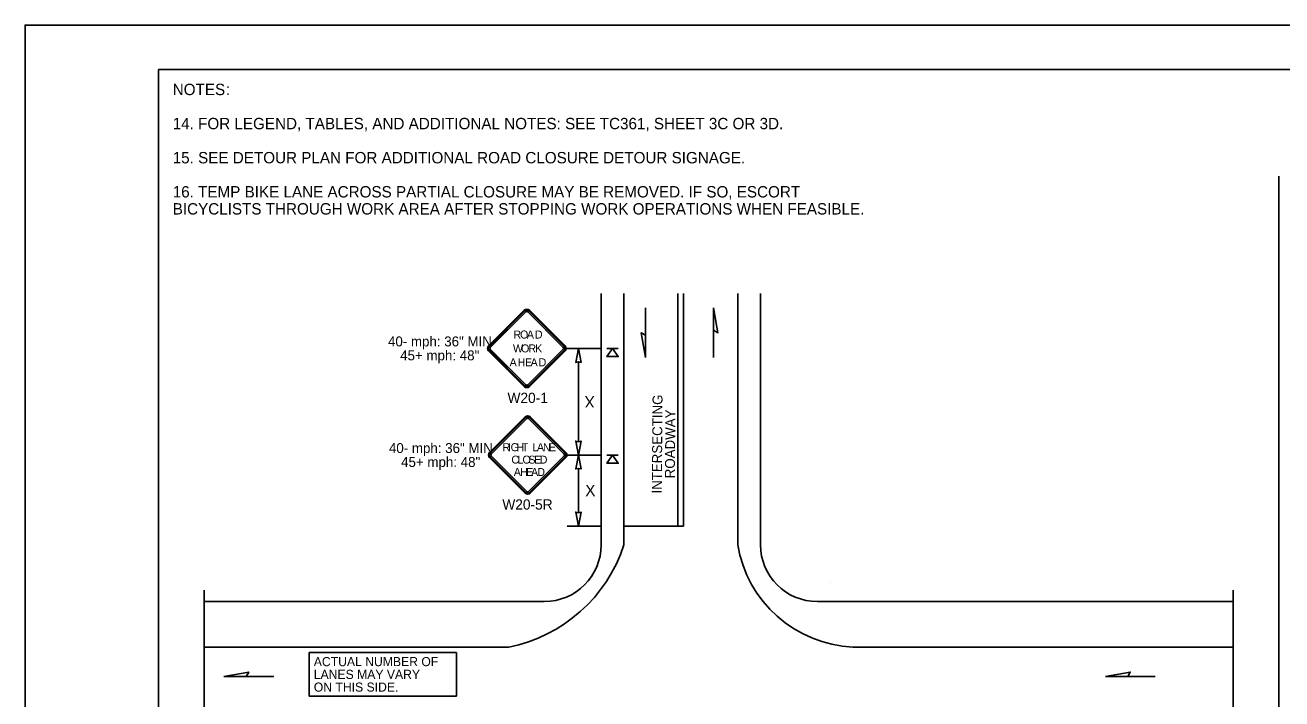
# Model space of a CAD drawing. Extents: x 99958 to 100176, y 99935 to 100011.
# Drawn here: x 100119.06 to 100127.9, y 99975.95 to 99980.69 of the extents above; entities that cross this region are included whole.
import ezdxf

# ---------------------------------------------------------------- set-up
doc = ezdxf.new("R2010")
doc.units = 0
for name, color, linetype in [('RD_ED_ShoulderPavedEdge', 7, 'Continuous'), ('RD_MK_LineDblYellowCenter', 7, 'Continuous'), ('RD_MK_LineEdgeWhite', 7, 'Continuous'), ('RD_MK_LineStop', 7, 'Continuous'), ('SH_DE_DetailBody1Text', 7, 'Continuous'), ('SH_GI_GeneralNotesBodyText', 7, 'Continuous'), ('SH_GI_PlotLimits', 7, 'Continuous'), ('SH_GI_SheetBorder', 7, 'Continuous'), ('SH_TI_Tables', 7, 'Continuous'), ('TR_SN_ConstructionSigns', 7, 'Continuous'), ('TR_WZ_PortableSignMountBlk-Org', 7, 'Continuous'), ('TR_WZ_WorkZoneDetails', 7, 'Continuous'), ('TR_WZ_WorkZoneTextCurrent', 7, 'Continuous')]:
    doc.layers.add(name, color=color, linetype=linetype)

msp = doc.modelspace()

# ---------------------------------------------------------------- linework, layer by layer
at = {"layer": 'RD_ED_ShoulderPavedEdge'}
for p, q in [((100122.7119, 99976.6325), (100120.32, 99976.6325)), ((100127.555, 99976.6325), (100124.6319, 99976.6325))]:
    msp.add_line(p, q, dxfattribs=at)
for points in [[(100123.1119, 99978.799), (100123.1119, 99977.0325)], [(100124.2319, 99978.799), (100124.2319, 99977.0325)]]:
    msp.add_lwpolyline(points, dxfattribs=at)
for centre, start, end in [((100122.7119, 99977.0325), 270, 0), ((100124.6319, 99977.0325), 180, 270)]:
    msp.add_arc(centre, 0.4, start, end, dxfattribs=at)
at = {"layer": 'RD_MK_LineDblYellowCenter'}
for p, q in [((100123.6519, 99978.799), (100123.6519, 99977.1625)), ((100123.6919, 99978.799), (100123.6919, 99977.1625))]:
    msp.add_line(p, q, dxfattribs=at)
at = {"layer": 'RD_MK_LineEdgeWhite'}
for p, q in [((100123.2719, 99977.0325), (100123.2719, 99978.799)), ((100124.0719, 99977.0325), (100124.0719, 99978.799)), ((100122.4619, 99976.3125), (100120.32, 99976.3125)), ((100127.555, 99976.3125), (100124.8819, 99976.3125))]:
    msp.add_line(p, q, dxfattribs=at)
for centre, radius, start, end in [((100122.257, 99977.3587), 1.0661, 281.08423, 342.18285), ((100124.9219, 99977.173), 0.8615, 189.3884, 267.34452)]:
    msp.add_arc(centre, radius, start, end, dxfattribs=at)
at = {"layer": 'RD_MK_LineStop'}
msp.add_line((100123.6919, 99977.1625), (100123.2719, 99977.1625), dxfattribs=at)
at = {"layer": 'SH_GI_PlotLimits'}
msp.add_lwpolyline([(100119.0625, 99969.6875), (100136.0625, 99969.6875), (100136.0625, 99980.6875), (100119.0625, 99980.6875)], close=True, dxfattribs=at)
at = {"layer": 'SH_GI_SheetBorder'}
for q in [(100120, 99970), (100135.75, 99980.375)]:
    msp.add_line((100120, 99980.375), q, dxfattribs=at)
at = {"layer": 'SH_TI_Tables'}
msp.add_lwpolyline([(100121.0598, 99976.274), (100122.0943, 99976.274), (100122.0943, 99975.9671), (100121.0598, 99975.9671)], close=True, dxfattribs=at)
at = {"layer": 'TR_SN_ConstructionSigns'}
for p, q in [((100122.5715, 99978.6818), (100122.3209, 99978.4312)), ((100122.5765, 99978.6768), (100122.3259, 99978.4262)), ((100122.3328, 99978.4193), (100122.5834, 99978.6698)), ((100122.5953, 99978.6698), (100122.8459, 99978.4193)), ((100122.8529, 99978.4262), (100122.6023, 99978.6768)), ((100122.8579, 99978.4312), (100122.6073, 99978.6818)), ((100122.3259, 99978.4004), (100122.5765, 99978.1498)), ((100122.5834, 99978.1568), (100122.3328, 99978.4073)), ((100122.8459, 99978.4073), (100122.5953, 99978.1568)), ((100122.6023, 99978.1498), (100122.8529, 99978.4004)), ((100122.3209, 99978.3954), (100122.5715, 99978.1448)), ((100122.6073, 99978.1448), (100122.8579, 99978.3954)), ((100122.5782, 99977.9318), (100122.3276, 99977.6812)), ((100122.5831, 99977.9268), (100122.3325, 99977.6762)), ((100122.3395, 99977.6693), (100122.5901, 99977.9198)), ((100122.602, 99977.9198), (100122.8526, 99977.6693)), ((100122.8596, 99977.6762), (100122.609, 99977.9268)), ((100122.8645, 99977.6812), (100122.6139, 99977.9318)), ((100122.3276, 99977.6454), (100122.5782, 99977.3948)), ((100122.3325, 99977.6504), (100122.5831, 99977.3998)), ((100122.5901, 99977.4068), (100122.3395, 99977.6573)), ((100122.8526, 99977.6573), (100122.602, 99977.4068)), ((100122.609, 99977.3998), (100122.8596, 99977.6504)), ((100122.6139, 99977.3948), (100122.8645, 99977.6454))]:
    msp.add_line(p, q, dxfattribs=at)
for centre, radius, start, end in [((100122.5894, 99978.6639), 0.0253, 45, 135), ((100122.5894, 99978.6639), 0.0183, 45, 135), ((100122.5894, 99978.6639), 0.00844, 45, 135), ((100122.3388, 99978.4133), 0.0253, 135, 225.00001), ((100122.3388, 99978.4133), 0.0183, 135, 225.00001), ((100122.3388, 99978.4133), 0.00844, 135, 225.00001), ((100122.84, 99978.4133), 0.00844, 315.00002, 45), ((100122.84, 99978.4133), 0.0183, 315.00002, 45), ((100122.84, 99978.4133), 0.0253, 315.00001, 45.00001), ((100122.5894, 99978.1627), 0.0253, 225.00001, 315.00001), ((100122.5894, 99978.1627), 0.0183, 225.00001, 315.00002), ((100122.5894, 99978.1627), 0.00844, 225.00001, 315.00002), ((100122.596, 99977.9139), 0.0253, 45, 135), ((100122.596, 99977.9139), 0.0183, 45, 135), ((100122.596, 99977.9139), 0.00844, 45, 135), ((100122.3455, 99977.6633), 0.0253, 135, 225.00001), ((100122.3455, 99977.6633), 0.0183, 135, 225.00001), ((100122.3455, 99977.6633), 0.00844, 135, 225.00001), ((100122.8466, 99977.6633), 0.00844, 315.00002, 45), ((100122.8466, 99977.6633), 0.0183, 315.00002, 45), ((100122.8466, 99977.6633), 0.0253, 315.00001, 45.00001), ((100122.596, 99977.4127), 0.0253, 225.00001, 315.00001), ((100122.596, 99977.4127), 0.0183, 225.00001, 315.00002), ((100122.596, 99977.4127), 0.00844, 225.00001, 315.00002)]:
    msp.add_arc(centre, radius, start, end, dxfattribs=at)
at = {"layer": 'TR_WZ_PortableSignMountBlk-Org'}
for p, q in [((100123.1519, 99978.4133), (100123.2319, 99978.4133)), ((100123.1519, 99977.6633), (100123.2319, 99977.6633))]:
    msp.add_line(p, q, dxfattribs=at)
for points in [[(100123.1919, 99978.4133), (100123.2319, 99978.3558), (100123.1519, 99978.3558)], [(100123.1919, 99977.6633), (100123.2319, 99977.6058), (100123.1519, 99977.6058)]]:
    msp.add_lwpolyline(points, close=True, dxfattribs=at)
at = {"layer": 'TR_WZ_WorkZoneDetails'}
for p, q in [((100127.875, 99979.625), (100127.875, 99971.5759)), ((100123.4242, 99978.5061), (100123.4242, 99978.699)), ((100123.9015, 99978.5418), (100123.9015, 99978.3489)), ((100123.1119, 99978.4133), (100122.8653, 99978.4133)), ((100122.9519, 99978.3196), (100122.9519, 99977.757)), ((100123.1119, 99977.6633), (100122.8719, 99977.6633)), ((100122.9519, 99977.5696), (100122.9519, 99977.257)), ((100123.1119, 99977.1633), (100122.8719, 99977.1633)), ((100124.7227, 99976.7646), (100124.7227, 99976.7646)), ((100120.6169, 99976.105), (100120.8098, 99976.105)), ((100126.8136, 99976.105), (100127.0065, 99976.105))]:
    msp.add_line(p, q, dxfattribs=at)
for points in [[(100123.9015, 99978.699), (100123.9323, 99978.5239), (100123.9015, 99978.5418)], [(100123.4242, 99978.3489), (100123.3933, 99978.5239), (100123.4242, 99978.5061)], [(100122.9519, 99978.4133), (100122.9712, 99978.315), (100122.9519, 99978.3196), (100122.9327, 99978.315)], [(100122.9519, 99977.6633), (100122.9712, 99977.7616), (100122.9519, 99977.757), (100122.9327, 99977.7616)], [(100122.9519, 99977.6633), (100122.9712, 99977.565), (100122.9519, 99977.5696), (100122.9327, 99977.565)], [(100122.9519, 99977.1633), (100122.9712, 99977.2616), (100122.9519, 99977.257), (100122.9327, 99977.2616)], [(100120.4597, 99976.105), (100120.6347, 99976.1359), (100120.6169, 99976.105)], [(100126.6563, 99976.105), (100126.8314, 99976.1359), (100126.8136, 99976.105)]]:
    msp.add_lwpolyline(points, close=True, dxfattribs=at)
for points in [[(100120.32, 99973.9924), (100120.32, 99975.275), (100120.24, 99975.275), (100120.4, 99975.4299), (100120.32, 99975.4299), (100120.32, 99976.7125)], [(100127.555, 99973.9924), (100127.555, 99975.275), (100127.475, 99975.275), (100127.635, 99975.4299), (100127.555, 99975.4299), (100127.555, 99976.7125)]]:
    msp.add_lwpolyline(points, dxfattribs=at)

# ---------------------------------------------------------------- texts
at = {"layer": 'SH_DE_DetailBody1Text'}
for s, p in [('INTERSECTING', (100123.5379, 99977.3917)), ('ROADWAY', (100123.6299, 99977.4992))]:
    msp.add_text(s, height=0.07, rotation=89.5374, dxfattribs=at).set_placement(p)
at = {"layer": 'SH_GI_GeneralNotesBodyText'}
for s, p in [('NOTES', (100120.1, 99980.195)), (':', (100120.4743, 99980.195)), ('14. FOR LEGEND, TABLES, AND ADDITIONAL NOTES: SEE TC361, SHEET 3C OR 3D.', (100120.1, 99979.955)), ('15. SEE DETOUR PLAN FOR ADDITIONAL ROAD CLOSURE DETOUR SIGNAGE.', (100120.1, 99979.715)), ('16. TEMP BIKE LANE ACROSS PARTIAL CLOSURE MAY BE REMOVED. IF SO, ESCORT ', (100120.1, 99979.475)), ('BICYCLISTS THROUGH WORK AREA AFTER STOPPING WORK OPERATIONS WHEN FEASIBLE.', (100120.1, 99979.355))]:
    msp.add_text(s, height=0.08, rotation=360, dxfattribs=at).set_placement(p)
at = {"layer": 'SH_TI_Tables'}
for s, p in [('ACTUAL NUMBER OF', (100121.0918, 99976.178)), ('LANES MAY VARY', (100121.0918, 99976.0884)), ('ON THIS SIDE.', (100121.0918, 99975.9988))]:
    msp.add_text(s, height=0.064, rotation=360, dxfattribs=at).set_placement(p)
at = {"layer": 'TR_SN_ConstructionSigns'}
for s, p in [('R', (100122.4948, 99978.4828)), ('O', (100122.5417, 99978.4828)), ('A', (100122.5892, 99978.4828)), ('D', (100122.6457, 99978.4828)), ('W', (100122.4919, 99978.3852)), ('O', (100122.5488, 99978.3852)), ('R', (100122.6003, 99978.3852)), ('K', (100122.6475, 99978.3852)), ('A', (100122.4684, 99978.2875)), ('H', (100122.5247, 99978.2875)), ('E', (100122.5764, 99978.2875)), ('A', (100122.6158, 99978.2875)), ('D', (100122.6721, 99978.2875)), ('R', (100122.4189, 99977.69)), ('I', (100122.4582, 99977.69)), ('G', (100122.4753, 99977.69)), ('H', (100122.5161, 99977.69)), ('T', (100122.554, 99977.69)), ('L', (100122.629, 99977.69)), ('A', (100122.6604, 99977.69)), ('N', (100122.7029, 99977.69)), ('E', (100122.7445, 99977.69)), ('C', (100122.4807, 99977.6028)), ('L', (100122.5235, 99977.6028)), ('O', (100122.5589, 99977.6028)), ('S', (100122.6005, 99977.6028)), ('E', (100122.6416, 99977.6028)), ('D', (100122.6799, 99977.6028)), ('A', (100122.4976, 99977.5156)), ('H', (100122.5415, 99977.5156)), ('E', (100122.5854, 99977.5156)), ('A', (100122.6191, 99977.5156)), ('D', (100122.663, 99977.5156))]:
    msp.add_text(s, height=0.0562, dxfattribs=at).set_placement(p)
for s, p in [('W20-1', (100122.4536, 99978.0294)), ('W20-5R', (100122.4174, 99977.2794))]:
    msp.add_text(s, height=0.072, rotation=360, dxfattribs=at).set_placement(p)
at = {"layer": 'TR_WZ_WorkZoneDetails'}
for s, p in [('40- mph: 36" MIN', (100121.6134, 99978.4273)), ('45+ mph: 48"', (100121.699, 99978.3293)), ('40- mph: 36" MIN', (100121.62, 99977.6773)), ('45+ mph: 48"', (100121.7056, 99977.5793))]:
    msp.add_text(s, height=0.07, dxfattribs=at).set_placement(p)
at = {"layer": 'TR_WZ_WorkZoneTextCurrent'}
msp.add_text('X', height=0.08, rotation=180, dxfattribs=at).set_placement((100123.0667, 99978.0783))
msp.add_text('X', height=0.08, dxfattribs=at).set_placement((100123.0002, 99977.3733))

doc.saveas('drawing.dxf')
